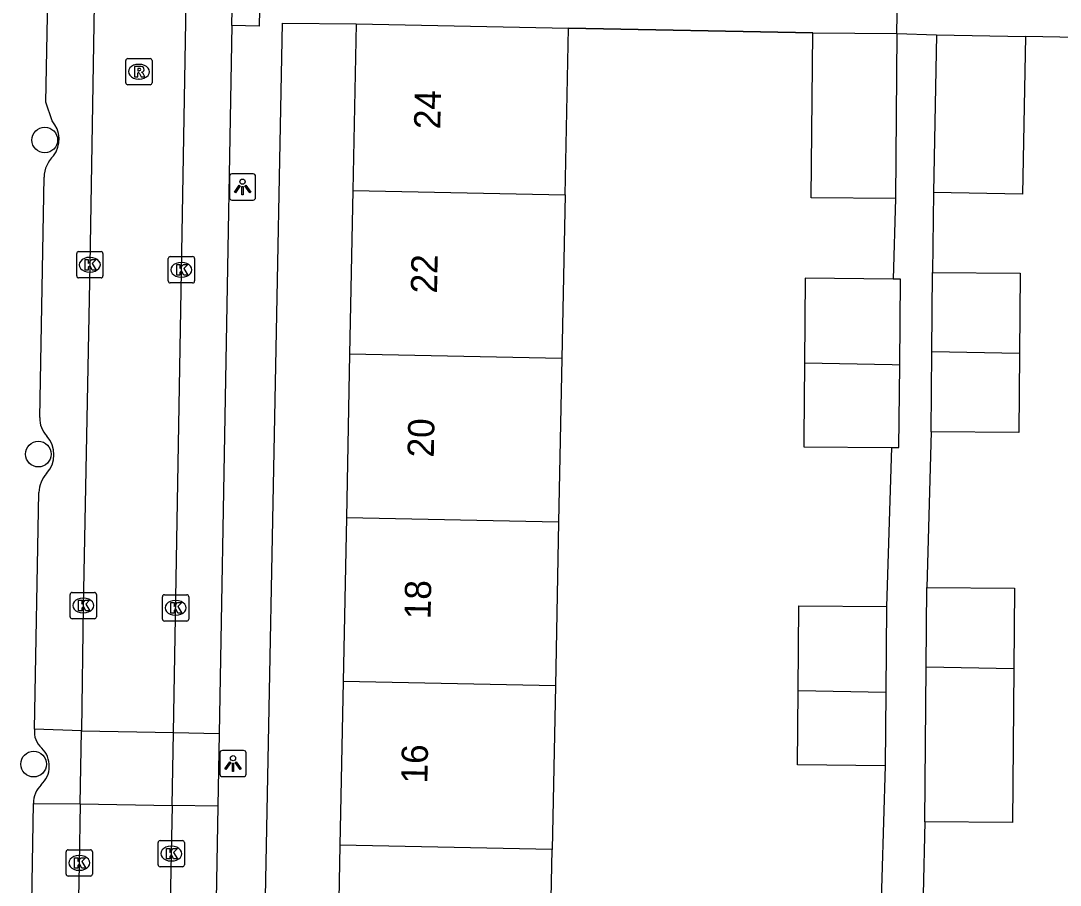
# Model space of a CAD drawing. Extents: x 160026 to 161302, y 384757 to 385701.
# Drawn here: x 160673 to 160712.6, y 385065.9 to 385098.83 of the extents above; entities that cross this region are included whole.
import ezdxf

# ---------------------------------------------------------------- set-up
doc = ezdxf.new("R2010")
doc.units = 0
for name, color, linetype in [('IMGEO_Boom', 7, 'Continuous'), ('IMGEO_Kolk', 7, 'Continuous'), ('IMGEO_Lichtpunt', 7, 'Continuous'), ('IMGEO_Muur', 7, 'Continuous'), ('IMGEO_Pand', 7, 'Continuous'), ('IMGEO_Pand_nummerreeks', 7, 'Continuous'), ('IMGEO_Parkeervlak_open', 7, 'Continuous'), ('IMGEO_Rijbaan_lokaal_open', 7, 'Continuous'), ('IMGEO_Rioolput', 7, 'Continuous'), ('IMGEO_Voetpad_open', 7, 'Continuous')]:
    doc.layers.add(name, color=color, linetype=linetype)

msp = doc.modelspace()

# ---------------------------------------------------------------- linework, layer by layer
at = {"layer": 'IMGEO_Boom'}
for centre in [(160673.915, 385094.288), (160673.671, 385082.323), (160673.491, 385070.517)]:
    msp.add_circle(centre, 0.489, dxfattribs=at)
at = {"layer": 'IMGEO_Kolk'}
for p, q in [((160675.131, 385089.111), (160675.131, 385089.963)), ((160675.206, 385090.037), (160676.058, 385090.037)), ((160676.132, 385089.963), (160676.132, 385089.111)), ((160675.619, 385089.817), (160675.644, 385089.817)), ((160678.622, 385088.919), (160678.622, 385089.771)), ((160678.697, 385089.845), (160679.549, 385089.845)), ((160679.11, 385089.625), (160679.135, 385089.625)), ((160679.623, 385089.771), (160679.623, 385088.919)), ((160675.642, 385089.257), (160675.617, 385089.257)), ((160676.058, 385089.037), (160675.206, 385089.037)), ((160679.549, 385088.845), (160678.697, 385088.845)), ((160679.133, 385089.065), (160679.108, 385089.065)), ((160674.882, 385076.13), (160674.882, 385076.982)), ((160674.957, 385077.056), (160675.809, 385077.056)), ((160675.37, 385076.836), (160675.395, 385076.836)), ((160675.883, 385076.982), (160675.883, 385076.13)), ((160678.398, 385076.042), (160678.398, 385076.894)), ((160678.473, 385076.968), (160679.325, 385076.968)), ((160679.399, 385076.894), (160679.399, 385076.042)), ((160678.886, 385076.748), (160678.911, 385076.748)), ((160675.809, 385076.056), (160674.957, 385076.056)), ((160675.393, 385076.276), (160675.368, 385076.276)), ((160678.909, 385076.188), (160678.884, 385076.188)), ((160679.325, 385075.968), (160678.473, 385075.968)), ((160678.233, 385066.681), (160678.233, 385067.533)), ((160678.308, 385067.607), (160679.16, 385067.607)), ((160678.721, 385067.387), (160678.746, 385067.387)), ((160679.234, 385067.533), (160679.234, 385066.681)), ((160674.73, 385066.327), (160674.73, 385067.179)), ((160674.805, 385067.253), (160675.657, 385067.253)), ((160675.218, 385067.033), (160675.243, 385067.033)), ((160675.731, 385067.179), (160675.731, 385066.327)), ((160679.16, 385066.607), (160678.308, 385066.607)), ((160678.744, 385066.827), (160678.719, 385066.827)), ((160675.657, 385066.253), (160674.805, 385066.253)), ((160675.241, 385066.473), (160675.216, 385066.473))]:
    msp.add_line(p, q, dxfattribs=at)
for points in [[(160675.131, 385089.111), (160675.131, 385089.963)], [(160675.206, 385090.037), (160676.058, 385090.037)], [(160676.132, 385089.963), (160676.132, 385089.111)], [(160675.452, 385089.737), (160675.575, 385089.737), (160675.575, 385089.586), (160675.705, 385089.737), (160675.869, 385089.737), (160675.723, 385089.586), (160675.876, 385089.337), (160675.724, 385089.337), (160675.639, 385089.501), (160675.575, 385089.434), (160675.575, 385089.337), (160675.452, 385089.337), (160675.452, 385089.737)], [(160678.622, 385088.919), (160678.622, 385089.771)], [(160678.697, 385089.845), (160679.549, 385089.845)], [(160678.943, 385089.545), (160679.066, 385089.545), (160679.066, 385089.394), (160679.196, 385089.545), (160679.36, 385089.545), (160679.214, 385089.394), (160679.367, 385089.145), (160679.215, 385089.145), (160679.13, 385089.309), (160679.066, 385089.242), (160679.066, 385089.145), (160678.943, 385089.145), (160678.943, 385089.545)], [(160679.623, 385089.771), (160679.623, 385088.919)], [(160676.058, 385089.037), (160675.206, 385089.037)], [(160679.549, 385088.845), (160678.697, 385088.845)], [(160674.882, 385076.13), (160674.882, 385076.982)], [(160674.957, 385077.056), (160675.809, 385077.056)], [(160675.883, 385076.982), (160675.883, 385076.13)], [(160678.398, 385076.042), (160678.398, 385076.894)], [(160678.473, 385076.968), (160679.325, 385076.968)], [(160679.399, 385076.894), (160679.399, 385076.042)], [(160675.203, 385076.756), (160675.326, 385076.756), (160675.326, 385076.605), (160675.456, 385076.756), (160675.62, 385076.756), (160675.474, 385076.605), (160675.627, 385076.356), (160675.475, 385076.356), (160675.39, 385076.52), (160675.326, 385076.453), (160675.326, 385076.356), (160675.203, 385076.356), (160675.203, 385076.756)], [(160678.719, 385076.668), (160678.842, 385076.668), (160678.842, 385076.517), (160678.972, 385076.668), (160679.136, 385076.668), (160678.99, 385076.517), (160679.143, 385076.268), (160678.991, 385076.268), (160678.906, 385076.432), (160678.842, 385076.365), (160678.842, 385076.268), (160678.719, 385076.268), (160678.719, 385076.668)], [(160675.809, 385076.056), (160674.957, 385076.056)], [(160679.325, 385075.968), (160678.473, 385075.968)], [(160678.233, 385066.681), (160678.233, 385067.533)], [(160678.308, 385067.607), (160679.16, 385067.607)], [(160679.234, 385067.533), (160679.234, 385066.681)], [(160674.73, 385066.327), (160674.73, 385067.179)], [(160674.805, 385067.253), (160675.657, 385067.253)], [(160675.051, 385066.953), (160675.174, 385066.953), (160675.174, 385066.802), (160675.304, 385066.953), (160675.468, 385066.953), (160675.322, 385066.802), (160675.475, 385066.553), (160675.323, 385066.553), (160675.238, 385066.717), (160675.174, 385066.65), (160675.174, 385066.553), (160675.051, 385066.553), (160675.051, 385066.953)], [(160675.731, 385067.179), (160675.731, 385066.327)], [(160678.554, 385067.307), (160678.677, 385067.307), (160678.677, 385067.156), (160678.807, 385067.307), (160678.971, 385067.307), (160678.825, 385067.156), (160678.978, 385066.907), (160678.826, 385066.907), (160678.741, 385067.071), (160678.677, 385067.004), (160678.677, 385066.907), (160678.554, 385066.907), (160678.554, 385067.307)], [(160679.16, 385066.607), (160678.308, 385066.607)], [(160675.657, 385066.253), (160674.805, 385066.253)]]:
    msp.add_lwpolyline(points, dxfattribs=at)
for centre, start, end in [((160675.208, 385089.961), 91.552, 178.448), ((160675.208, 385089.961), 91.552, 178.448), ((160676.056, 385089.961), 1.552, 88.448), ((160676.056, 385089.961), 1.552, 88.448), ((160678.699, 385089.769), 91.552, 178.448), ((160678.699, 385089.769), 91.552, 178.448), ((160679.547, 385089.769), 1.552, 88.448), ((160679.547, 385089.769), 1.552, 88.448), ((160675.208, 385089.113), 181.552, 268.448), ((160675.208, 385089.113), 181.552, 268.448), ((160676.056, 385089.113), 271.552, 358.448), ((160676.056, 385089.113), 271.552, 358.448), ((160678.699, 385088.921), 181.552, 268.448), ((160678.699, 385088.921), 181.552, 268.448), ((160679.547, 385088.921), 271.552, 358.448), ((160679.547, 385088.921), 271.552, 358.448), ((160674.959, 385076.98), 91.552, 178.448), ((160674.959, 385076.98), 91.552, 178.448), ((160675.807, 385076.98), 1.552, 88.448), ((160675.807, 385076.98), 1.552, 88.448), ((160678.475, 385076.892), 91.552, 178.448), ((160678.475, 385076.892), 91.552, 178.448), ((160679.323, 385076.892), 1.552, 88.448), ((160679.323, 385076.892), 1.552, 88.448), ((160674.959, 385076.132), 181.552, 268.448), ((160674.959, 385076.132), 181.552, 268.448), ((160675.807, 385076.132), 271.552, 358.448), ((160675.807, 385076.132), 271.552, 358.448), ((160678.475, 385076.044), 181.552, 268.448), ((160678.475, 385076.044), 181.552, 268.448), ((160679.323, 385076.044), 271.552, 358.448), ((160679.323, 385076.044), 271.552, 358.448), ((160678.31, 385067.531), 91.552, 178.448), ((160678.31, 385067.531), 91.552, 178.448), ((160679.158, 385067.531), 1.552, 88.448), ((160679.158, 385067.531), 1.552, 88.448), ((160674.807, 385067.177), 91.552, 178.448), ((160674.807, 385067.177), 91.552, 178.448), ((160675.655, 385067.177), 1.552, 88.448), ((160675.655, 385067.177), 1.552, 88.448), ((160678.31, 385066.683), 181.552, 268.448), ((160678.31, 385066.683), 181.552, 268.448), ((160679.158, 385066.683), 271.552, 358.448), ((160679.158, 385066.683), 271.552, 358.448), ((160674.807, 385066.329), 181.552, 268.448), ((160674.807, 385066.329), 181.552, 268.448), ((160675.655, 385066.329), 271.552, 358.448), ((160675.655, 385066.329), 271.552, 358.448)]:
    msp.add_arc(centre, 0.0765, start, end, dxfattribs=at)
for centre, major_axis, ratio, start_param, end_param in [((160675.618, 385089.537), (-0.387, 0.002), 0.722429, 4.712389, 7.853982), ((160675.643, 385089.537), (-0.39, 0.002), 0.717154, 1.570796, 4.712389), ((160679.109, 385089.345), (-0.387, 0.002), 0.722429, 4.712389, 7.853982), ((160679.134, 385089.345), (-0.39, 0.002), 0.717154, 1.570796, 4.712389), ((160675.369, 385076.556), (-0.387, 0.002), 0.722429, 4.712389, 7.853982), ((160675.394, 385076.556), (-0.39, 0.002), 0.717154, 1.570796, 4.712389), ((160678.885, 385076.468), (-0.387, 0.002), 0.722429, 4.712389, 7.853982), ((160678.91, 385076.468), (-0.39, 0.002), 0.717154, 1.570796, 4.712389), ((160678.72, 385067.107), (-0.387, 0.002), 0.722429, 4.712389, 7.853982), ((160678.745, 385067.107), (-0.39, 0.002), 0.717154, 1.570796, 4.712389), ((160675.217, 385066.753), (-0.387, 0.002), 0.722429, 4.712389, 7.853982), ((160675.242, 385066.753), (-0.39, 0.002), 0.717154, 1.570796, 4.712389)]:
    msp.add_ellipse(centre, major_axis=major_axis, ratio=ratio, start_param=start_param, end_param=end_param, dxfattribs=at)
at = {"layer": 'IMGEO_Lichtpunt'}
for p, q in [((160680.952, 385092.903), (160680.952, 385092.096)), ((160680.952, 385092.903), (160680.952, 385092.096)), ((160681.854, 385092.998), (160681.046, 385092.998)), ((160681.854, 385092.998), (160681.046, 385092.998)), ((160681.948, 385092.096), (160681.948, 385092.903)), ((160681.948, 385092.096), (160681.948, 385092.903)), ((160681.046, 385092.002), (160681.854, 385092.002)), ((160681.046, 385092.002), (160681.854, 385092.002)), ((160680.589, 385070.942), (160680.589, 385070.135)), ((160680.589, 385070.942), (160680.589, 385070.135)), ((160681.491, 385071.037), (160680.683, 385071.037)), ((160681.491, 385071.037), (160680.683, 385071.037)), ((160681.585, 385070.135), (160681.585, 385070.942)), ((160681.585, 385070.135), (160681.585, 385070.942)), ((160680.683, 385070.041), (160681.491, 385070.041)), ((160680.683, 385070.041), (160681.491, 385070.041))]:
    msp.add_line(p, q, dxfattribs=at)
for points in [[(160681.326, 385092.567), (160681.365, 385092.539), (160681.177, 385092.277), (160681.139, 385092.304), (160681.326, 385092.567)], [(160681.428, 385092.519), (160681.475, 385092.519), (160681.475, 385092.197), (160681.428, 385092.197), (160681.428, 385092.519)], [(160681.538, 385092.539), (160681.576, 385092.566), (160681.763, 385092.304), (160681.724, 385092.276), (160681.538, 385092.539)], [(160680.963, 385070.606), (160681.002, 385070.578), (160680.814, 385070.316), (160680.776, 385070.343), (160680.963, 385070.606)], [(160681.065, 385070.558), (160681.112, 385070.558), (160681.112, 385070.236), (160681.065, 385070.236), (160681.065, 385070.558)], [(160681.175, 385070.578), (160681.213, 385070.605), (160681.4, 385070.343), (160681.361, 385070.315), (160681.175, 385070.578)]]:
    msp.add_lwpolyline(points, dxfattribs=at)
for centre in [(160681.451, 385092.701), (160681.088, 385070.74)]:
    msp.add_circle(centre, 0.0994, dxfattribs=at)
for centre, start, end in [((160681.046, 385092.903), 90, 180), ((160681.046, 385092.903), 90, 180), ((160681.854, 385092.903), 0, 90), ((160681.854, 385092.903), 0, 90), ((160681.046, 385092.096), 180, 270), ((160681.046, 385092.096), 180, 270), ((160681.854, 385092.096), 270, 0), ((160681.854, 385092.096), 270, 360), ((160680.683, 385070.942), 90, 180), ((160680.683, 385070.942), 90, 180), ((160681.491, 385070.942), 0, 90), ((160681.491, 385070.942), 0, 90), ((160680.683, 385070.135), 180, 270), ((160680.683, 385070.135), 180, 270), ((160681.491, 385070.135), 270, 0), ((160681.491, 385070.135), 270, 360)]:
    msp.add_arc(centre, 0.0946, start, end, dxfattribs=at)
at = {"layer": 'IMGEO_Muur'}
for points in [[(160703.174, 385098.369), (160693.864, 385098.551)], [(160720.446, 385098.051), (160711.275, 385098.232)]]:
    msp.add_lwpolyline(points, dxfattribs=at)
at = {"layer": 'IMGEO_Pand'}
for points in [[(160685.78, 385098.711), (160685.655, 385092.36)], [(160685.78, 385098.711), (160693.864, 385098.551)], [(160693.738, 385092.201), (160693.864, 385098.551)], [(160706.328, 385092.059), (160703.12, 385092.086), (160703.174, 385098.369)], [(160703.174, 385098.369), (160706.382, 385098.342)], [(160706.382, 385098.342), (160706.328, 385092.059)], [(160707.892, 385098.297), (160707.777, 385092.286)], [(160711.275, 385098.232), (160711.159, 385092.221), (160707.777, 385092.286)], [(160707.892, 385098.297), (160711.275, 385098.232)], [(160685.655, 385092.36), (160685.531, 385086.127)], [(160685.655, 385092.36), (160693.738, 385092.201)], [(160693.738, 385092.201), (160693.615, 385085.968)], [(160707.706, 385086.217), (160707.732, 385089.244)], [(160707.732, 385089.244), (160711.076, 385089.215), (160711.05, 385086.156)], [(160706.233, 385088.992), (160702.889, 385089.02), (160702.862, 385085.786)], [(160706.486, 385085.714), (160706.515, 385088.99), (160706.233, 385088.992)], [(160685.531, 385086.127), (160685.408, 385079.893)], [(160693.615, 385085.968), (160685.531, 385086.127)], [(160693.615, 385085.968), (160693.492, 385079.734)], [(160707.68, 385083.175), (160707.706, 385086.217)], [(160711.05, 385086.156), (160711.024, 385083.146), (160707.68, 385083.175)], [(160711.05, 385086.156), (160707.706, 385086.217)], [(160702.862, 385085.786), (160702.837, 385082.952), (160702.834, 385082.607), (160706.171, 385082.578)], [(160706.486, 385085.714), (160706.205, 385085.72), (160702.862, 385085.786)], [(160706.171, 385082.578), (160706.459, 385082.575), (160706.486, 385085.714)], [(160685.408, 385079.893), (160685.285, 385073.659)], [(160693.492, 385079.734), (160685.408, 385079.893)], [(160693.492, 385079.734), (160693.369, 385073.5)], [(160707.489, 385074.219), (160707.515, 385077.246)], [(160707.515, 385077.246), (160710.855, 385077.217), (160710.829, 385074.158)], [(160702.616, 385073.318), (160702.643, 385076.552), (160705.987, 385076.524)], [(160705.987, 385076.524), (160705.959, 385073.252)], [(160707.438, 385068.318), (160707.489, 385074.219)], [(160710.829, 385074.158), (160710.778, 385068.289), (160707.438, 385068.318)], [(160707.489, 385074.219), (160710.829, 385074.158)], [(160685.285, 385073.659), (160685.162, 385067.425)], [(160693.369, 385073.5), (160685.285, 385073.659)], [(160693.369, 385073.5), (160693.246, 385067.266)], [(160705.935, 385070.455), (160702.591, 385070.484), (160702.616, 385073.318)], [(160702.616, 385073.318), (160705.959, 385073.252)], [(160705.959, 385073.252), (160705.935, 385070.455)], [(160685.162, 385067.425), (160685.039, 385061.192)], [(160693.246, 385067.266), (160685.162, 385067.425)], [(160693.122, 385061.033), (160693.246, 385067.266)]]:
    msp.add_lwpolyline(points, dxfattribs=at)
at = {"layer": 'IMGEO_Parkeervlak_open'}
for points in [[(160675.31, 385071.78), (160673.525, 385071.851)], [(160678.814, 385071.719), (160680.562, 385071.689)], [(160673.481, 385069.02), (160675.267, 385069)], [(160680.512, 385068.909), (160678.765, 385068.939)]]:
    msp.add_lwpolyline(points, dxfattribs=at)
at = {"layer": 'IMGEO_Rijbaan_lokaal_open'}
for points in [[(160676.323, 385130.156), (160676.225, 385125.409), (160675.633, 385089.529), (160675.383, 385076.509), (160675.31, 385071.78)], [(160678.814, 385071.719), (160679.452, 385108.309), (160679.745, 385125.241), (160679.847, 385129.968)], [(160675.267, 385069), (160675.31, 385071.78)], [(160675.31, 385071.78), (160678.814, 385071.719)], [(160678.765, 385068.939), (160678.814, 385071.719)], [(160675.267, 385069), (160675.231, 385066.698), (160674.883, 385049.401), (160674.474, 385029.308), (160674.41, 385024.986)], [(160675.267, 385069), (160678.765, 385068.939)], [(160678.765, 385068.939), (160678.733, 385067.098), (160677.899, 385024.915)]]:
    msp.add_lwpolyline(points, dxfattribs=at)
at = {"layer": 'IMGEO_Rioolput'}
for p, q in [((160677.002, 385096.465), (160677.002, 385097.317)), ((160677.077, 385097.391), (160677.929, 385097.391)), ((160677.49, 385097.171), (160677.515, 385097.171)), ((160678.003, 385097.317), (160678.003, 385096.465)), ((160677.929, 385096.391), (160677.077, 385096.391)), ((160677.513, 385096.611), (160677.488, 385096.611))]:
    msp.add_line(p, q, dxfattribs=at)
for points in [[(160677.002, 385096.465), (160677.002, 385097.317)], [(160677.077, 385097.391), (160677.929, 385097.391)], [(160677.591, 385097.089), (160677.339, 385097.091), (160677.339, 385096.691)], [(160678.003, 385097.317), (160678.003, 385096.465)], [(160677.339, 385096.691), (160677.463, 385096.691), (160677.463, 385096.853), (160677.474, 385096.853)], [(160677.517, 385097.01), (160677.463, 385097.01), (160677.463, 385096.929)], [(160677.463, 385096.929), (160677.515, 385096.929)], [(160677.521, 385096.824), (160677.592, 385096.691), (160677.732, 385096.691), (160677.667, 385096.817)], [(160677.929, 385096.391), (160677.077, 385096.391)]]:
    msp.add_lwpolyline(points, dxfattribs=at)
for centre, radius, start, end in [((160677.079, 385097.315), 0.0765, 91.552, 178.448), ((160677.079, 385097.315), 0.0765, 91.552, 178.448), ((160677.59, 385096.979), 0.109, 350.3612, 89.416), ((160677.927, 385097.315), 0.0765, 1.552, 88.448), ((160677.927, 385097.315), 0.0765, 1.552, 88.448), ((160677.473, 385096.8), 0.0533, 26.0293, 88.6989), ((160677.499, 385097.118), 0.19, 274.7715, 282.9687), ((160677.523, 385096.914), 0.0964, 77.0061, 93.1865), ((160677.537, 385096.971), 0.0378, 276.6634, 79.6772), ((160677.588, 385096.979), 0.112, 277.5842, 350.9817), ((160677.572, 385096.764), 0.108, 29.5134, 73.7905), ((160677.079, 385096.467), 0.0765, 181.552, 268.448), ((160677.079, 385096.467), 0.0765, 181.552, 268.448), ((160677.927, 385096.467), 0.0765, 271.552, 358.448), ((160677.927, 385096.467), 0.0765, 271.552, 358.448)]:
    msp.add_arc(centre, radius, start, end, dxfattribs=at)
for centre, major_axis, ratio, start_param, end_param in [((160677.489, 385096.891), (-0.387, 0.002), 0.722429, 4.712389, 7.853982), ((160677.514, 385096.891), (-0.39, 0.002), 0.717154, 1.570796, 4.712389)]:
    msp.add_ellipse(centre, major_axis=major_axis, ratio=ratio, start_param=start_param, end_param=end_param, dxfattribs=at)
at = {"layer": 'IMGEO_Voetpad_open'}
for points in [[(160681.162, 385104.326), (160682.202, 385104.305), (160682.085, 385098.627), (160681.044, 385098.648)], [(160681.044, 385098.648), (160681.162, 385104.326)], [(160706.382, 385098.342), (160706.463, 385103.423)], [(160674.191, 385095.017), (160673.96, 385095.725), (160674.027, 385099.674)], [(160681.044, 385098.648), (160680.562, 385071.689)], [(160681.51, 385023.71), (160682.973, 385098.744), (160685.78, 385098.711)], [(160693.864, 385098.551), (160703.174, 385098.369)], [(160706.382, 385098.342), (160707.892, 385098.297)], [(160720.446, 385098.051), (160711.275, 385098.232)], [(160673.727, 385083.716), (160673.888, 385092.875)], [(160707.777, 385092.286), (160707.732, 385089.244)], [(160706.328, 385092.059), (160706.233, 385088.992)], [(160707.68, 385083.175), (160707.515, 385077.246)], [(160706.171, 385082.578), (160705.987, 385076.524)], [(160673.525, 385071.851), (160673.69, 385080.866)], [(160680.562, 385071.689), (160680.512, 385068.909)], [(160705.935, 385070.455), (160705.74, 385064.057)], [(160673.332, 385059.969), (160673.481, 385069.02)], [(160680.512, 385068.909), (160679.773, 385027.58)], [(160707.438, 385068.318), (160707.381, 385065.557)]]:
    msp.add_lwpolyline(points, dxfattribs=at)
for centre, radius, start, end in [((160673.414, 385094.317), 1.046, 322.9631, 42.031), ((160675.051, 385092.844), 1.163, 133.5798, 178.4821), ((160674.646, 385083.665), 0.92, 176.799, 225.3413), ((160673.194, 385082.305), 1.07, 317.8144, 41.2193), ((160674.8, 385080.83), 1.111, 137.0683, 178.1554), ((160674.341, 385071.749), 0.823, 172.8614, 229.4037), ((160673.12, 385070.44), 0.969, 312.8321, 44.9502), ((160674.455, 385069.028), 0.974, 133.9509, 180.4541)]:
    msp.add_arc(centre, radius, start, end, dxfattribs=at)

# ---------------------------------------------------------------- texts
at = {"layer": 'IMGEO_Pand_nummerreeks'}
for s, p in [('24', (160688.982, 385094.693)), ('22', (160688.858, 385088.437)), ('20', (160688.735, 385082.19)), ('18', (160688.613, 385076.029)), ('16', (160688.49, 385069.773))]:
    msp.add_text(s, height=1, rotation=88.8685, dxfattribs=at).set_placement(p)

doc.saveas('drawing.dxf')
